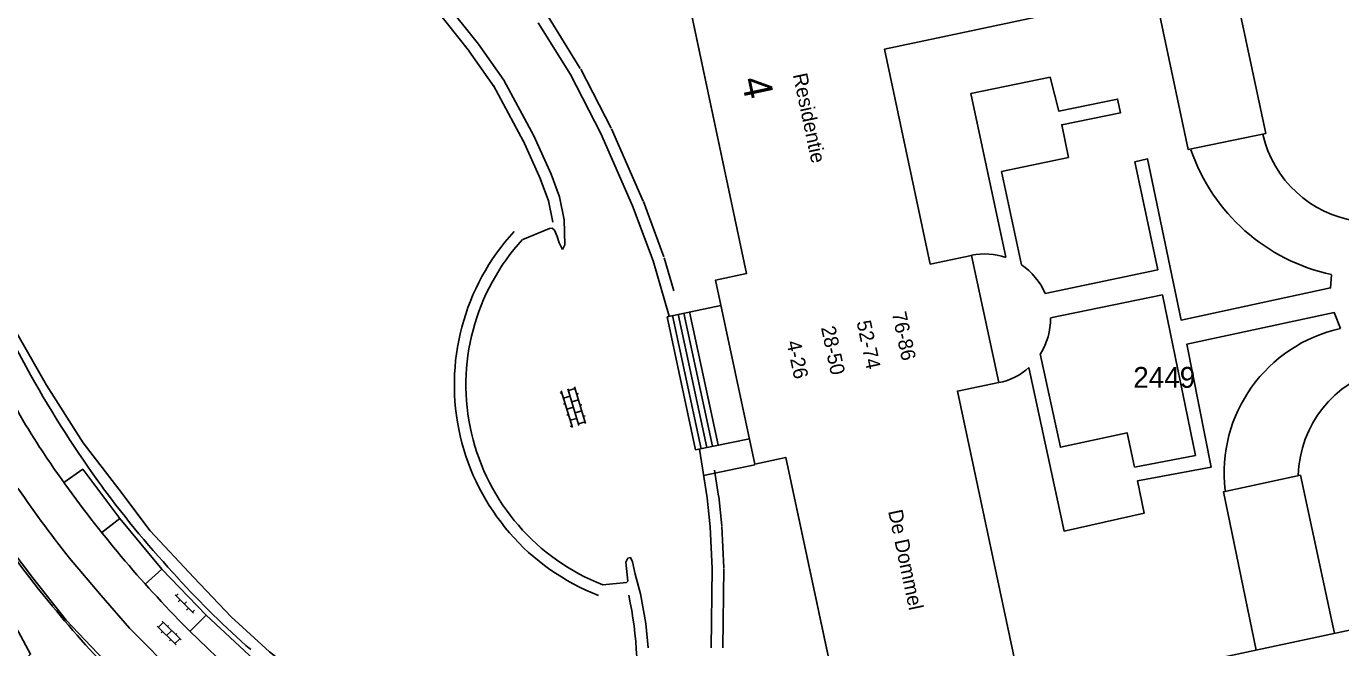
# Model space of a CAD drawing. Extents: x 148816 to 151297, y 399515 to 402500.
# Drawn here: x 150562.1 to 150675.7, y 400250 to 400303.7 of the extents above; entities that cross this region are included whole.
import ezdxf

# ---------------------------------------------------------------- set-up
doc = ezdxf.new("R2010")
doc.units = 0
for name, color, linetype in [('B01 Hoofdgebouw  [T] Norm', 7, 'Continuous'), ('B01 hoofgebouw', 7, 'Continuous'), ('G01 perceelsgrens', 7, 'Continuous'), ('S02 Open verharding  Norm', 7, 'Continuous'), ('T01 Muur  [D] Gem', 7, 'Continuous'), ('T04 Haag heg  [D] Gem', 7, 'Continuous'), ('V00 Kant verharding algemeen  [T] Norm', 7, 'Continuous'), ('V00 Kant verharding algemeen secundair  [D] Gem', 7, 'Continuous'), ('V00 Kant verharding algemeen secundair  [T] Norm', 7, 'Continuous'), ('Z01 perceelnummer', 7, 'Continuous'), ('Z02 huisnummer', 7, 'Continuous'), ('Z19 Overige Tekst  [Tekst] Gem', 7, 'Continuous')]:
    doc.layers.add(name, color=color, linetype=linetype)

msp = doc.modelspace()

# ---------------------------------------------------------------- linework, layer by layer
at = {"layer": 'B01 Hoofdgebouw  [T] Norm'}
for p, q in [((150624.35, 400282.32), (150619.21, 400306.52)), ((150640.22, 400283.13), (150643.79, 400283.89)), ((150624.35, 400282.32), (150621.68, 400281.75)), ((150625.06, 400265.86), (150621.68, 400281.75)), ((150622.14, 400279.56), (150617.48, 400278.59)), ((150617.48, 400278.59), (150619.94, 400267.09)), ((150617.96, 400278.7), (150620.43, 400267.19)), ((150618.45, 400278.8), (150620.92, 400267.3)), ((150618.94, 400278.91), (150621.41, 400267.4)), ((150619.43, 400279.01), (150621.9, 400267.51)), ((150646.13, 400272.92), (150642.56, 400272.16)), ((150624.61, 400268.05), (150619.94, 400267.09)), ((150627.73, 400266.43), (150625.06, 400265.86)), ((150632.9, 400242.25), (150627.73, 400266.43))]:
    msp.add_line(p, q, dxfattribs=at)
for points in [[(150640.22, 400283.13), (150636.27, 400301.7), (150669.9, 400308.83)], [(150646.13, 400272.92), (150643.79, 400283.89)], [(150678.72, 400252.01), (150648.23, 400245.51), (150642.56, 400272.16)]]:
    msp.add_lwpolyline(points, dxfattribs=at)
at = {"layer": 'B01 hoofgebouw'}
msp.add_lwpolyline([(150682.32, 400235.11), (150640.98, 400226.31), (150637.36, 400243.21), (150632.9, 400242.27), (150627.74, 400266.43), (150625.06, 400265.86), (150621.68, 400281.75), (150624.35, 400282.32), (150619.23, 400306.51), (150626.85, 400308.14), (150624.96, 400316.95), (150666.32, 400325.74), (150669.9, 400308.83), (150636.27, 400301.7), (150640.22, 400283.13), (150643.79, 400283.89), (150646.13, 400272.92), (150642.56, 400272.16), (150648.23, 400245.51), (150678.72, 400252.01), (150682.32, 400235.11)], dxfattribs=at)
at = {"layer": 'G01 perceelsgrens'}
for points in [[(150678.11, 400218.14), (150667.82, 400218.8), (150655.15, 400218.97), (150638.91, 400219.46), (150631.73, 400221.28), (150627.83, 400222.85), (150623.11, 400224.74), (150618.73, 400226.75), (150615.4, 400228.39), (150607.67, 400232.51), (150603.35, 400235.35), (150598.98, 400238.33), (150594.31, 400241.41), (150586.98, 400246.58), (150583.13, 400249.64), (150579.84, 400252.67), (150576.6, 400256.06), (150572.84, 400260.09), (150570.13, 400263.7), (150567.04, 400267.7), (150563.89, 400272.67), (150558.84, 400281.47), (150554.07, 400290.46), (150549.94, 400297.26)], [(150555.03, 400266.98), (150555.29, 400266.53), (150558.35, 400261.75), (150562.68, 400256.06), (150565.57, 400252.37), (150571.56, 400246.07), (150574.73, 400242.91), (150578.86, 400239.44), (150581.07, 400237.94)]]:
    msp.add_lwpolyline(points, dxfattribs=at)
at = {"layer": 'S02 Open verharding  Norm'}
for p, q in [((150608.39, 400272.03), (150608.24, 400271.99)), ((150608.34, 400272.18), (150609.3, 400269.02)), ((150609.11, 400271.73), (150608.53, 400271.55)), ((150608.92, 400272.35), (150609.87, 400269.19)), ((150609.54, 400272.38), (150608.96, 400272.21)), ((150609.83, 400271.42), (150609.25, 400271.25)), ((150609.49, 400272.52), (150610.45, 400269.36)), ((150609.68, 400271.9), (150609.82, 400271.95)), ((150608.68, 400271.08), (150608.53, 400271.03)), ((150609.39, 400270.77), (150608.82, 400270.6)), ((150610.11, 400270.47), (150609.54, 400270.29)), ((150609.97, 400270.95), (150610.11, 400270.99)), ((150608.96, 400270.12), (150608.82, 400270.08)), ((150609.11, 400269.64), (150609.68, 400269.81)), ((150609.26, 400269.16), (150609.11, 400269.12)), ((150610.4, 400269.51), (150609.83, 400269.34)), ((150610.26, 400269.99), (150610.4, 400270.03)), ((150574.99, 400254.57), (150576.58, 400252.98)), ((150575.08, 400254.48), (150575.26, 400254.66)), ((150575.44, 400254.13), (150575.26, 400253.95)), ((150575.79, 400253.78), (150575.97, 400253.95)), ((150576.14, 400253.42), (150575.97, 400253.25)), ((150576.5, 400253.07), (150576.67, 400253.25)), ((150573.54, 400251.75), (150573.97, 400252.18)), ((150573.86, 400252.28), (150575.5, 400250.67)), ((150573.44, 400251.86), (150575.07, 400250.24)), ((150573.9, 400251.4), (150573.79, 400251.29)), ((150574.68, 400251.47), (150574.26, 400251.05)), ((150574.43, 400251.93), (150574.32, 400251.83)), ((150575.14, 400251.23), (150575.03, 400251.12)), ((150574.61, 400250.7), (150574.51, 400250.59)), ((150574.97, 400250.35), (150575.39, 400250.77))]:
    msp.add_line(p, q, dxfattribs=at)
at = {"layer": 'T01 Muur  [D] Gem'}
for points in [[(150666.29, 400308.06), (150669.2, 400294.42), (150662.5, 400293.02), (150659.6, 400306.65)], [(150668.37, 400249.8), (150665.53, 400263.46), (150672.19, 400264.89), (150675.13, 400251.24)]]:
    msp.add_lwpolyline(points, dxfattribs=at)
at = {"layer": 'T04 Haag heg  [D] Gem'}
for p, q in [((150597.4, 400305.29), (150600.41, 400301.51)), ((150607.2, 400304.51), (150609.99, 400300.04)), ((150600.37, 400301.55), (150602.56, 400298.45)), ((150610.04, 400299.97), (150612.65, 400294.87)), ((150602.49, 400298.55), (150605.08, 400293.73)), ((150612.67, 400294.82), (150615.41, 400288.58)), ((150605.05, 400293.8), (150606.55, 400290.48)), ((150606.52, 400290.53), (150607.25, 400288.59)), ((150607.21, 400288.75), (150607.61, 400286.76)), ((150615.44, 400288.53), (150617.21, 400283.76)), ((150617.24, 400283.68), (150618.06, 400280.82)), ((150621.58, 400265.34), (150621.93, 400263.1)), ((150621.94, 400263.05), (150622.2, 400260.54)), ((150622.21, 400260.48), (150622.38, 400256.9)), ((150622.38, 400256.84), (150622.29, 400249.99))]:
    msp.add_line(p, q, dxfattribs=at)
for centre, radius, start, end in [((150618.64, 400272.71), 19.53, 137.3623, 248.7674), ((150584.85, 400248.04), 30.03, 331.5675, 12.5223)]:
    msp.add_arc(centre, radius, start, end, dxfattribs=at)
at = {"layer": 'V00 Kant verharding algemeen  [T] Norm'}
for p, q in [((150598.18, 400305.91), (150601.19, 400302.13)), ((150606.35, 400303.97), (150609.15, 400299.51)), ((150601.19, 400302.13), (150603.38, 400299.02)), ((150603.38, 400299.02), (150605.96, 400294.21)), ((150609.15, 400299.51), (150611.76, 400294.42)), ((150605.96, 400294.21), (150607.46, 400290.89)), ((150611.76, 400294.42), (150614.5, 400288.18)), ((150607.46, 400290.89), (150608.19, 400288.94)), ((150608.19, 400288.94), (150608.59, 400286.96)), ((150614.5, 400288.18), (150616.27, 400283.41)), ((150607.33, 400286.22), (150605.01, 400285.27)), ((150607.56, 400286.24), (150607.33, 400286.22)), ((150607.76, 400286.06), (150607.56, 400286.24)), ((150608.59, 400286.96), (150608.65, 400284.8)), ((150607.98, 400285.52), (150607.76, 400286.06)), ((150608.15, 400284.98), (150607.98, 400285.52)), ((150608.45, 400284.4), (150608.15, 400284.98)), ((150608.65, 400284.8), (150608.45, 400284.4)), ((150616.27, 400283.41), (150617.65, 400278.63)), ((150660.27, 400280.48), (150663.14, 400266.6)), ((150620.29, 400267.16), (150620.95, 400262.95)), ((150620.64, 400264.87), (150625.07, 400265.8)), ((150620.95, 400262.95), (150621.21, 400260.43)), ((150621.21, 400260.43), (150621.38, 400256.85)), ((150614.08, 400257.73), (150614.33, 400257.8)), ((150614.33, 400257.8), (150614.51, 400257.42)), ((150613.92, 400257.38), (150614.08, 400257.73)), ((150614.1, 400255.75), (150613.92, 400257.38)), ((150614.51, 400257.42), (150614.74, 400256.35)), ((150621.38, 400256.85), (150621.29, 400250)), ((150611.93, 400255.44), (150613.97, 400255.63)), ((150613.97, 400255.63), (150614.1, 400255.75)), ((150614.74, 400256.35), (150615.2, 400254.64)), ((150615.2, 400254.64), (150615.66, 400252.1)), ((150571.05, 400251.7), (150576.62, 400246.11)), ((150615.66, 400252.1), (150615.85, 400250))]:
    msp.add_line(p, q, dxfattribs=at)
for points in [[(150562.52, 400273.52), (150549.72, 400297.23), (150550.5, 400300.24), (150565.05, 400306.64), (150566.21, 400307), (150570.49, 400308.82), (150570.47, 400308.94), (150578.58, 400312.22)], [(150648.09, 400283.07), (150646.37, 400291.13), (150652.15, 400292.35), (150651.57, 400295.17), (150656.65, 400296.2), (150656.4, 400297.38), (150651.33, 400296.33), (150650.58, 400299.28), (150643.71, 400297.86), (150646.73, 400283.72)], [(150674.87, 400282.22), (150674.79, 400281.07), (150661.89, 400278.3), (150658.99, 400292.22), (150657.89, 400291.98), (150659.88, 400282.64), (150650.13, 400280.6)], [(150650.59, 400278.48), (150660.27, 400280.48)], [(150648.74, 400274.21), (150651.78, 400260.08), (150658.68, 400261.61), (150658.11, 400264.4), (150664.48, 400265.6), (150662.37, 400276.21), (150675.11, 400278.94), (150675.66, 400277.58)], [(150663.14, 400266.6), (150657.87, 400265.6), (150657.23, 400268.55), (150651.46, 400267.31), (150649.72, 400275.38)], [(150566.19, 400257.36), (150568.59, 400254.5), (150571.05, 400251.7)]]:
    msp.add_lwpolyline(points, dxfattribs=at)
for centre, radius, start, end in [((150678.44, 400296.5), 9.74, 192.8533, 261.8266), ((150678.38, 400298.41), 16.56, 199.0996, 257.7734), ((150618.64, 400272.71), 18.53, 137.3623, 248.7674), ((150644.89, 400278.1), 5.91, 71.8666, 100.7937), ((150644.97, 400278.41), 5.61, 23.0474, 56.2803), ((150645.01, 400278.37), 5.59, 327.5507, 1.0908), ((150678.4, 400265.06), 12.81, 102.3472, 186.5844), ((150622.53, 400305.52), 70.49, 206.7689, 212.8557), ((150645.19, 400278.01), 5.2, 280.4823, 313.0518), ((150681.73, 400264.63), 9.73, 104.54, 178.3395), ((150643.8, 400318.79), 93.03, 209.1141, 216.2056), ((150643.39, 400319.91), 95.82, 213.3185, 218.4753), ((150638.37, 400316.01), 93.01, 214.1543, 219.0969), ((150641.55, 400317.81), 90.64, 216.5418, 222.9726), ((150653.05, 400326.36), 114.7, 214.3513, 219.3771), ((150643.24, 400319.12), 95.21, 218.1574, 223.1515), ((150632.26, 400307.76), 77, 222.22, 228.782), ((150648.13, 400322.77), 108.62, 219.5558, 224.201), ((150640.15, 400315.74), 90.65, 222.9349, 228.4421)]:
    msp.add_arc(centre, radius, start, end, dxfattribs=at)
at = {"layer": 'V00 Kant verharding algemeen secundair  [D] Gem'}
for p, q in [((150570.21, 400261.17), (150568.65, 400259.94)), ((150573.83, 400256.79), (150572.4, 400255.5)), ((150577.67, 400252.82), (150576.28, 400251.42))]:
    msp.add_line(p, q, dxfattribs=at)
at = {"layer": 'V00 Kant verharding algemeen secundair  [T] Norm'}
for points in [[(150589.43, 400240.79), (150590.52, 400242.45), (150586.18, 400245.49), (150581.8, 400248.97), (150577.67, 400252.82), (150573.83, 400256.79), (150570.21, 400261.17), (150567.01, 400265.41), (150565.37, 400264.27)], [(150559.15, 400247.71), (150559.81, 400246.66), (150562.5, 400249.44), (150561.46, 400251.37), (150557.47, 400257.78), (150554.17, 400255.66)]]:
    msp.add_lwpolyline(points, dxfattribs=at)

# ---------------------------------------------------------------- texts
at = {"layer": 'Z01 perceelnummer'}
msp.add_text('2449', height=1.8, dxfattribs=at).set_placement((150657.75, 400272.45))
at = {"layer": 'Z02 huisnummer'}
msp.add_text('4', height=2.5, rotation=282.0067, dxfattribs=at).set_placement((150623.88, 400299.07))
at = {"layer": 'Z19 Overige Tekst  [Tekst] Gem'}
for s, p in [('Residentie', (150628.34, 400299.49)), ('52-74', (150633.84, 400278.14)), ('76-86', (150636.89, 400278.89)), ('28-50', (150630.77, 400277.65)), ('4-26', (150627.79, 400276.4)), ('De Dommel', (150636.57, 400261.79))]:
    msp.add_text(s, height=1.25, rotation=282, dxfattribs=at).set_placement(p)

doc.saveas('drawing.dxf')
